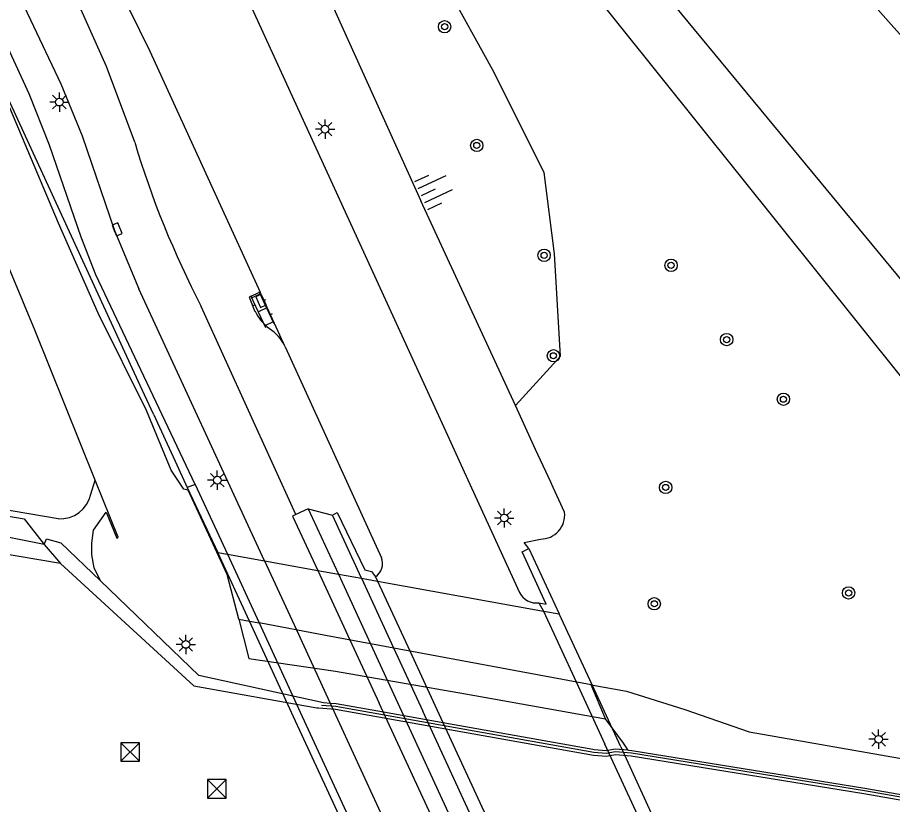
# Model space of a CAD drawing. Extents: x 130998 to 133001, y 398999 to 403002.
# Drawn here: x 131218.2 to 131275, y 399191.6 to 399242.7 of the extents above; entities that cross this region are included whole.
import ezdxf

# ---------------------------------------------------------------- set-up
doc = ezdxf.new("R2010")
doc.units = 0
for name, color, linetype in [('gg-afsc-hekwerk', 7, 'Continuous'), ('gg-afsc-muur', 7, 'Continuous'), ('gg-knt-BGT kruinlijn', 7, 'Continuous'), ('gg-knt-bovenkant onderkant talud', 7, 'Continuous'), ('gg-knt-verharding', 7, 'Continuous'), ('gg-knt-verharding niveau 01', 7, 'Continuous'), ('gg-kwrk-kunstwerk', 7, 'Continuous'), ('gg-kwrk-kunstwerk niveau 01', 7, 'Continuous'), ('gt-symb-boom', 7, 'Continuous'), ('gt-symb-klinker verharding', 7, 'Continuous'), ('gt-symb-kolk', 7, 'Continuous'), ('gt-symb-lichtmast', 7, 'Continuous'), ('gt-symb-meerpaal', 7, 'Continuous'), ('gt-symb-talud symbool', 7, 'Continuous'), ('gx-grn-maaiveld', 7, 'Continuous')]:
    doc.layers.add(name, color=color, linetype=linetype)

# ---------------------------------------------------------------- blocks, each defined once
blk = doc.blocks.new('gt0-LMAST')
at = {"layer": 'gt-symb-lichtmast'}
for p, q in [((-0.005, 0.246), (-0.005, 0.621)), ((-0.182, 0.173), (-0.447, 0.438)), ((0.172, 0.173), (0.437, 0.438)), ((-0.255, -0.004), (-0.63, -0.004)), ((-0.182, -0.181), (-0.447, -0.446)), ((-0.005, -0.254), (-0.005, -0.629)), ((0.437, -0.446), (0.172, -0.181)), ((0.245, -0.004), (0.62, -0.004))]:
    blk.add_line(p, q, dxfattribs=at)
blk.add_circle((-0.005, -0.004), 0.25, dxfattribs=at)
blk = doc.blocks.new('gt0-BOOM')
at = {"layer": 'gt-symb-boom'}
for radius in [0.4, 0.2]:
    blk.add_circle((0, 0), radius, dxfattribs=at)
blk = doc.blocks.new('gt0-TALUD_1')
at = {"layer": 'gt-symb-talud symbool'}
for p, q in [((-1, -1), (-1, 0)), ((-0.5, -2), (-0.5, 0)), ((0, -1), (0, 0)), ((0.5, -2), (0.5, 0)), ((1, -1), (1, 0))]:
    blk.add_line(p, q, dxfattribs=at)
blk = doc.blocks.new('gt0-KOLK')
at = {"layer": 'gt-symb-kolk'}
blk.add_lwpolyline([(0, 0), (0.375, 0), (0.375, 0.4), (-0.375, 0.4), (-0.375, 0), (0, 0)], dxfattribs=at)
blk = doc.blocks.new('gt0-KL1')
at = {"layer": 'gt-symb-klinker verharding'}
for p, q in [((-1.15, 0.3), (1.15, 0.3)), ((-1, -0.3), (-1, 0.3)), ((-0.5, 0.3), (-0.5, 0.45)), ((0, -0.3), (0, 0.3)), ((0.5, 0.3), (0.5, 0.45)), ((1, -0.3), (1, 0.3)), ((-1.15, -0.3), (1.15, -0.3)), ((-0.5, -0.45), (-0.5, -0.3)), ((0.5, -0.45), (0.5, -0.3))]:
    blk.add_line(p, q, dxfattribs=at)
blk = doc.blocks.new('gt0-MPAAL')
at = {"layer": 'gt-symb-meerpaal'}
for p, q in [((-0.6, 0.6), (0.6, -0.6)), ((-0.6, -0.6), (0.6, 0.6))]:
    blk.add_line(p, q, dxfattribs=at)
blk.add_lwpolyline([(-0.6, 0.6), (-0.6, -0.6), (0.6, -0.6), (0.6, 0.6)], close=True, dxfattribs=at)

msp = doc.modelspace()

# ---------------------------------------------------------------- linework, layer by layer
at = {"layer": 'gg-afsc-hekwerk'}
msp.add_lwpolyline([(131298.748, 399215.455), (131214.527, 399309.986), (131206.208, 399319.136)], dxfattribs=at)
at = {"layer": 'gg-afsc-muur'}
msp.add_lwpolyline([(131375.401, 399179.008), (131374.503, 399179.064), (131352.236, 399180.896), (131328.429, 399182.808), (131325.59, 399183.332), (131304.933, 399186.915), (131293.978, 399188.829), (131286.78, 399190.081), (131285.909, 399190.22), (131273.168, 399192.432), (131258.042, 399194.887), (131256.99, 399194.97), (131256.399, 399194.863), (131255.593, 399194.927), (131238.839, 399197.914), (131237.914, 399197.983)], dxfattribs=at)
at = {"layer": 'gg-knt-BGT kruinlijn'}
for p, q in [((131236.987, 399247.029), (131244.354, 399230.756)), ((131220.826, 399229.311), (131217.665, 399236.786)), ((131250.499, 399217.452), (131244.354, 399230.756)), ((131223.405, 399223.464), (131220.826, 399229.311)), ((131226.538, 399217.132), (131223.405, 399223.464)), ((131253.424, 399220.665), (131250.499, 399217.452)), ((131251.812, 399214.61), (131250.499, 399217.452)), ((131228.141, 399213.261), (131226.538, 399217.132)), ((131252.799, 399212.473), (131251.812, 399214.61)), ((131228.963, 399212.035), (131228.141, 399213.261)), ((131252.949, 399212.148), (131252.799, 399212.473)), ((131253.697, 399210.528), (131252.949, 399212.148)), ((131229.254, 399211.964), (131228.963, 399212.035)), ((131231.786, 399206.487), (131229.254, 399211.964)), ((131232.535, 399203.584), (131231.786, 399206.487)), ((131232.535, 399203.584), (131233.23, 399203.455)), ((131233.23, 399203.455), (131233.853, 399203.339)), ((131238.174, 399202.536), (131233.853, 399203.339)), ((131241.084, 399201.995), (131238.174, 399202.536)), ((131255.411, 399199.332), (131241.084, 399201.995)), ((131255.411, 399199.332), (131257.714, 399198.904)), ((131257.714, 399198.904), (131261.503, 399197.712)), ((131261.503, 399197.712), (131265.688, 399196.272)), ((131265.688, 399196.272), (131278.147, 399194.09))]:
    msp.add_line(p, q, dxfattribs=at)
for points in [[(131253.424, 399220.665), (131253.045, 399227.307), (131252.364, 399232.601), (131249.02, 399239.282), (131234.395, 399265.709), (131217.545, 399289.977), (131197.233, 399309.824), (131175.546, 399328.586), (131165.401, 399338.963)], [(131251.38, 399208.17), (131251.061, 399208.557), (131252.126, 399208.786)]]:
    msp.add_lwpolyline(points, dxfattribs=at)
msp.add_arc((131252.138, 399210.354), 1.568, 269.5522, 6.3572, dxfattribs=at)
at = {"layer": 'gg-knt-bovenkant onderkant talud'}
for p, q in [((131226.99, 399216.906), (131228.4, 399213.846)), ((131228.4, 399213.846), (131229.19, 399212.13))]:
    msp.add_line(p, q, dxfattribs=at)
at = {"layer": 'gg-knt-verharding'}
for p, q in [((131234.202, 399207.375), (131226.05, 399225.03)), ((131235.552, 399221.281), (131233.927, 399224.817)), ((131236.24, 399210.39), (131230.098, 399223.896)), ((131235.552, 399221.281), (131241.8, 399207.58)), ((131246.091, 399215.535), (131247.176, 399213.165)), ((131247.176, 399213.165), (131250.77, 399205.32)), ((131237.04, 399210.76), (131238.61, 399210.33))]:
    msp.add_line(p, q, dxfattribs=at)
for points in [[(131225.77, 399234.57), (131223.95, 399239.47), (131221.82, 399244.23), (131218.758, 399250.024), (131216.062, 399254.897), (131213.238, 399259.696), (131210.288, 399264.419), (131207.213, 399269.061), (131204.006, 399273.613), (131200.659, 399278.063), (131197.215, 399282.438), (131193.714, 399286.767), (131190.338, 399290.754), (131188.596, 399292.701), (131186.812, 399294.609), (131184.988, 399296.479), (131183.125, 399298.312), (131181.225, 399300.105), (131179.29, 399301.86), (131119.21, 399358.22)], [(131116.07, 399356.92), (131179.159, 399297.87), (131182.744, 399294.355), (131186.201, 399290.713), (131189.519, 399286.944), (131193.061, 399282.742), (131196.811, 399278.097), (131198.625, 399275.726), (131200.391, 399273.319), (131202.105, 399270.875), (131208.083, 399262.062), (131210.609, 399258.123), (131212.997, 399254.098), (131215.259, 399250.002), (131218.21, 399244.22), (131220.98, 399238.34), (131222.37, 399234.97), (131224.45, 399228.82), (131226.05, 399225.03)], [(131229.71, 399212.34), (131223.25, 399225.95), (131222.3, 399228.39), (131220.24, 399234.36), (131218.91, 399237.7), (131216.03, 399243.93), (131212.838, 399250.022), (131210.302, 399254.497), (131207.652, 399258.905), (131204.888, 399263.243), (131202.014, 399267.509), (131199.021, 399271.692), (131195.903, 399275.783), (131192.699, 399279.805), (131187.867, 399285.662), (131184.621, 399289.333), (131182.943, 399291.118), (131179.479, 399294.584), (131175.88, 399297.91), (131115.731, 399354.358)], [(131164.38, 399343.968), (131179.93, 399330.802), (131190.982, 399321.197), (131203.16, 399311.079), (131208.776, 399305.855), (131222.96, 399289.262), (131296.625, 399200.119), (131306.253, 399197.83)], [(131163.013, 399342.288), (131178.467, 399329.022), (131189.447, 399319.575), (131200.777, 399309.875), (131207.268, 399304.197), (131220.832, 399287.607), (131293.649, 399196.736), (131296.454, 399195.74), (131305.662, 399194.197)], [(131230.198, 399250.005), (131232.08, 399246.12), (131246.091, 399215.535)], [(131222.782, 399248.593), (131226.745, 399240.481), (131233.927, 399224.817)], [(131233.927, 399224.817), (131233.207, 399224.505), (131233.585, 399223.577)]]:
    msp.add_lwpolyline(points, dxfattribs=at)
for centre, radius, start, end in [((131284.067, 399251.993), 60.845, 196.6399, 207.50238), ((131236.582, 399225.122), 3.371, 207.2672, 232.384), ((131232.995, 399220.071), 2.829, 25.3232, 57.284), ((131220.932, 399212.135), 2.034, 266.5575, 347.6416), ((131240.822, 399207.206), 1.047, 304.2313, 20.9344), ((131251.86, 399205.85), 1.212, 205.9438, 278.0152)]:
    msp.add_arc(centre, radius, start, end, dxfattribs=at)
at = {"layer": 'gg-knt-verharding niveau 01'}
for p, q in [((131234.202, 399207.375), (131236.271, 399202.89)), ((131236.271, 399202.89), (131238.316, 399198.455)), ((131238.316, 399198.455), (131255.451, 399161.298))]:
    msp.add_line(p, q, dxfattribs=at)
at = {"layer": 'gg-kwrk-kunstwerk'}
for p, q in [((131229.71, 399212.34), (131229.19, 399212.13)), ((131229.19, 399212.13), (131231.171, 399207.92)), ((131229.71, 399212.34), (131231.79, 399207.809)), ((131237.04, 399210.76), (131236.24, 399210.39)), ((131237.04, 399210.76), (131239, 399206.512)), ((131240.499, 399206.242), (131238.61, 399210.33)), ((131251.38, 399208.17), (131253.351, 399203.93)), ((131239, 399206.512), (131240.499, 399206.242)), ((131241.411, 399206.34), (131241.543, 399206.054)), ((131252.029, 399204.65), (131252.318, 399204.116))]:
    msp.add_line(p, q, dxfattribs=at)
for points in [[(131238.61, 399210.33), (131238.92, 399210.52), (131240.71, 399206.8), (131241.15, 399206.69), (131241.411, 399206.34)], [(131236.24, 399210.39), (131236.03, 399210.28), (131237.67, 399206.751)], [(131252.029, 399204.65), (131252.5, 399204.57), (131250.94, 399207.95), (131251.38, 399208.17)]]:
    msp.add_lwpolyline(points, dxfattribs=at)
at = {"layer": 'gg-kwrk-kunstwerk niveau 01'}
for p, q in [((131233.23, 399203.455), (131231.171, 399207.92)), ((131231.171, 399207.92), (131231.79, 399207.809)), ((131231.79, 399207.809), (131234.202, 399207.375)), ((131231.79, 399207.809), (131233.853, 399203.339)), ((131234.202, 399207.375), (131237.67, 399206.751)), ((131237.67, 399206.751), (131239, 399206.512)), ((131237.67, 399206.751), (131239.753, 399202.242)), ((131239, 399206.512), (131241.084, 399201.995)), ((131240.499, 399206.242), (131241.543, 399206.054)), ((131240.499, 399206.242), (131242.591, 399201.715)), ((131241.543, 399206.054), (131243.64, 399201.52)), ((131241.543, 399206.054), (131252.318, 399204.116)), ((131252.318, 399204.116), (131254.444, 399199.512)), ((131252.318, 399204.116), (131253.351, 399203.93)), ((131255.48, 399199.319), (131253.351, 399203.93)), ((131236.226, 399196.959), (131233.23, 399203.455)), ((131233.853, 399203.339), (131236.655, 399197.266)), ((131239.753, 399202.242), (131241.652, 399198.132)), ((131241.084, 399201.995), (131242.977, 399197.892)), ((131242.591, 399201.715), (131244.484, 399197.619)), ((131243.64, 399201.52), (131245.531, 399197.43)), ((131254.444, 399199.512), (131256.307, 399195.477)), ((131257.341, 399195.29), (131255.48, 399199.319)), ((131258.967, 399160.664), (131241.652, 399198.132)), ((131242.977, 399197.892), (131260.25, 399160.458)), ((131261.797, 399160.153), (131244.484, 399197.619)), ((131245.531, 399197.43), (131262.864, 399159.947)), ((131252.42, 399161.845), (131236.226, 399196.959)), ((131236.655, 399197.266), (131253.055, 399161.73)), ((131273.587, 399158.051), (131256.307, 399195.477)), ((131257.341, 399195.29), (131274.625, 399157.867))]:
    msp.add_line(p, q, dxfattribs=at)
at = {"layer": 'gx-grn-maaiveld'}
for p, q in [((131226.99, 399216.906), (131226.137, 399218.758)), ((131222.919, 399211.7), (131223.21, 399212.61)), ((131220.81, 399210.105), (131212.789, 399211.462)), ((131219.893, 399208.431), (131210.294, 399210.364)), ((131220.944, 399207.197), (131209.432, 399209.184)), ((131219.893, 399208.431), (131220.944, 399207.197)), ((131256.355, 399197.119), (131255.411, 399199.332))]:
    msp.add_line(p, q, dxfattribs=at)
for points in [[(131226.137, 399218.758), (131211.97, 399249.52), (131200.16, 399268.09), (131188.69, 399283.13), (131182, 399290.59), (131175.2, 399297.18), (131115.851, 399352.869)], [(131223.21, 399212.61), (131219.302, 399222.32), (131214.381, 399234.132), (131212.06, 399239.634), (131203.456, 399255.976), (131196.887, 399266.378), (131190.353, 399275.36), (131184.339, 399282.801)], [(131223.544, 399206.074), (131223.137, 399206.911), (131222.98, 399207.755), (131222.982, 399208.531), (131223.091, 399209.357), (131223.914, 399210.544), (131224.601, 399208.855), (131224.699, 399208.912), (131223.21, 399212.61)], [(131212.771, 399211.102), (131218.59, 399210.109), (131219.893, 399208.431)], [(131219.893, 399208.431), (131220.04, 399208.797), (131220.977, 399208.542), (131223.544, 399206.074)], [(131220.944, 399207.197), (131229.621, 399199.265), (131237.601, 399197.83)], [(131238.039, 399198.149), (131229.946, 399199.92), (131223.544, 399206.074)], [(131232.535, 399203.584), (131233.192, 399201.038), (131238.806, 399200.216)], [(131238.806, 399200.216), (131247.251, 399198.737), (131256.355, 399197.119)], [(131257.813, 399195.081), (131256.981, 399195.146), (131256.39, 399195.04), (131255.616, 399195.101), (131255.532, 399195.115), (131245.905, 399196.832), (131241.931, 399197.54), (131238.861, 399198.088), (131238.479, 399198.116), (131238.039, 399198.149)], [(131237.601, 399197.83), (131237.7, 399197.823), (131238.817, 399197.74), (131255.571, 399194.753), (131256.408, 399194.687), (131256.999, 399194.794), (131258.021, 399194.713), (131273.139, 399192.259), (131285.88, 399190.047), (131286.751, 399189.908), (131293.948, 399188.657), (131304.903, 399186.743), (131325.559, 399183.16), (131328.406, 399182.634), (131352.222, 399180.722), (131374.49, 399178.889), (131375.416, 399178.832)], [(131257.813, 399195.081), (131257.513, 399195.543), (131256.355, 399197.119)], [(131257.813, 399195.081), (131258.063, 399195.061), (131273.197, 399192.604), (131285.938, 399190.392), (131286.809, 399190.253), (131294.008, 399189.002), (131304.963, 399187.088), (131325.621, 399183.505), (131328.452, 399182.981), (131352.25, 399181.071), (131374.515, 399179.238)]]:
    msp.add_lwpolyline(points, dxfattribs=at)

# ---------------------------------------------------------------- block references
at = {"layer": 'gt-symb-boom'}
for p in [(131245.901, 399242.06), (131247.991, 399234.347), (131252.366, 399227.214), (131260.606, 399226.564), (131264.22, 399221.741), (131252.968, 399220.693), (131267.908, 399217.87), (131260.258, 399212.141), (131272.141, 399205.288), (131259.519, 399204.584)]:
    msp.add_blockref('gt0-BOOM', p, dxfattribs=at)
at = {"layer": 'gt-symb-klinker verharding', "rotation": 115.41160072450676}
msp.add_blockref('gt0-KL1', (131234.075, 399223.67), dxfattribs=at)
at = {"layer": 'gt-symb-kolk'}
for p, rotation in [((131224.449, 399228.821), -67.10240897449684), ((131234.149, 399224.341), 114.64309521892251)]:
    msp.add_blockref('gt0-KOLK', p, dxfattribs=dict(at, rotation=rotation))
at = {"layer": 'gt-symb-lichtmast'}
for p in [(131220.886, 399237.166), (131238.144, 399235.41), (131231.139, 399212.617), (131249.78, 399210.159), (131229.098, 399201.947), (131274.09, 399195.795)]:
    msp.add_blockref('gt0-LMAST', p, dxfattribs=at)
at = {"layer": 'gt-symb-meerpaal'}
for p in [(131225.482, 399194.956), (131231.102, 399192.572)]:
    msp.add_blockref('gt0-MPAAL', p, dxfattribs=at)
at = {"layer": 'gt-symb-talud symbool', "xscale": 0.9999449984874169, "yscale": 0.999944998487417, "rotation": 114.89920052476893}
msp.add_blockref('gt0-TALUD_1', (131244.375, 399231.08), dxfattribs=at)

doc.saveas('drawing.dxf')
